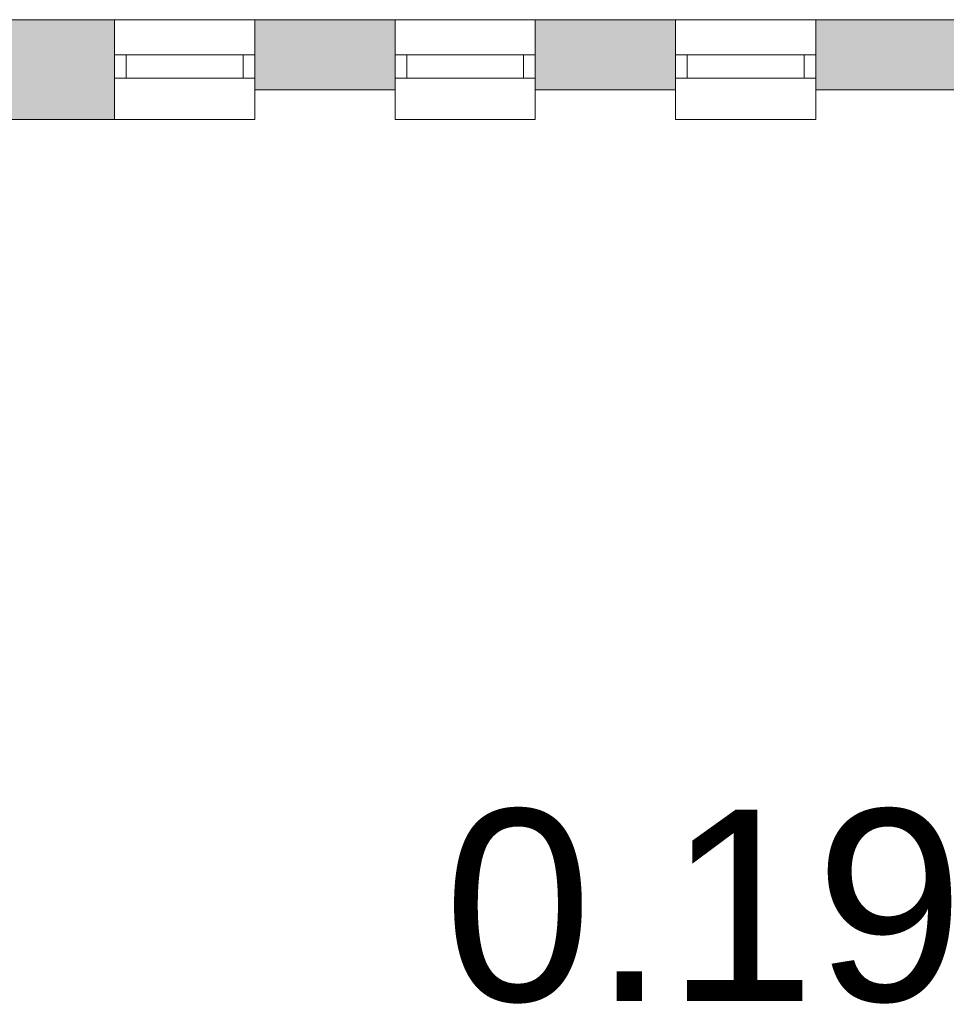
# Model space of a CAD drawing. Header units: inches. Extents: x 15 to 546804, y -66 to 267312.
# Tile 471 of 478: x 476859 to 480824, y 137552 to 141766. Entities that reach past the tile are written whole.
import ezdxf

# ---------------------------------------------------------------- set-up
doc = ezdxf.new("R2010")
doc.units = ezdxf.units.IN
doc.header["$MEASUREMENT"] = 0
doc.layers.add('Binnenwanden', color=2, linetype='Continuous')
doc.styles.add('style1', font='arial.ttf', dxfattribs={"height": 250})

msp = doc.modelspace()

# ---------------------------------------------------------------- hatches: boundary and pattern name
at = {"lineweight": 20}
h = msp.add_hatch(color=7, dxfattribs=at)
h.dxf.hatch_style = 1
h.paths.add_polyline_path([(475165.1, 141338.2), (477265.1, 141338.2), (477265.1, 141765.7), (475165.1, 141765.7)])
h = msp.add_hatch(color=7, dxfattribs=at)
h.dxf.hatch_style = 1
h.paths.add_polyline_path([(477865.1, 141465.7), (478465.1, 141465.7), (478465.1, 141765.7), (477865.1, 141765.7)])
h = msp.add_hatch(color=7, dxfattribs=at)
h.dxf.hatch_style = 1
h.paths.add_polyline_path([(479065.1, 141465.7), (479665.1, 141465.7), (479665.1, 141765.7), (479065.1, 141765.7)])
h = msp.add_hatch(color=7, dxfattribs=at)
h.dxf.hatch_style = 1
h.paths.add_polyline_path([(480265.1, 141465.4), (480865.1, 141465.4), (480865.1, 141765.4), (480265.1, 141765.4)])

# ---------------------------------------------------------------- linework, layer by layer
at = {"color": 7, "lineweight": 20}
for p, q in [((456267.1, 141765.7, 7500), (484425.1, 141765.7, 7500)), ((484425.1, 141765.7), (475165.1, 141765.7)), ((477265.1, 141765.7), (475165.1, 141765.7)), ((477265.1, 141765.7, 1000), (477865.1, 141765.7, 1000)), ((477265.1, 141765.7, 2900), (477865.1, 141765.7, 2900)), ((477265.1, 141765.7, 1000), (477265.1, 141765.7, 2900)), ((477265.1, 141765.7, 2900), (477265.1, 141338.2, 2900)), ((477265.1, 141765.7, 1000), (477265.1, 141338.2, 1000)), ((477265.1, 141338.2), (477265.1, 141765.7)), ((477865.1, 141765.7, 1000), (477865.1, 141465.7, 1000)), ((477865.1, 141765.7, 2900), (477865.1, 141465.7, 2900)), ((477865.1, 141765.7, 2900), (477865.1, 141765.7, 1000)), ((478465.1, 141765.7, 1000), (478465.1, 141765.7, 2900)), ((478465.1, 141765.7, 2900), (479065.1, 141765.7, 2900)), ((478465.1, 141765.7, 1000), (478465.1, 141465.7, 1000)), ((478465.1, 141765.7, 2900), (478465.1, 141465.7, 2900)), ((478465.1, 141765.7, 1000), (479065.1, 141765.7, 1000)), ((479065.1, 141765.7, 2900), (479065.1, 141765.7, 1000)), ((479065.1, 141765.7, 1000), (479065.1, 141465.7, 1000)), ((479065.1, 141765.7, 2900), (479065.1, 141465.7, 2900)), ((479665.1, 141765.7, 1000), (479665.1, 141765.7, 2900)), ((479665.1, 141765.7, 1000), (479665.1, 141465.7, 1000)), ((479665.1, 141765.7, 2900), (479665.1, 141465.7, 2900)), ((480265.1, 141765.7, 2900), (479665.1, 141765.7, 2900)), ((479665.1, 141765.7, 1000), (480265.1, 141765.7, 1000)), ((480265.1, 141765.7, 2900), (480265.1, 141765.7, 1000)), ((480265.1, 141765.7, 1000), (480265.1, 141465.7, 1000)), ((480265.1, 141765.7, 2900), (480265.1, 141465.7, 2900)), ((477265.1, 141615.7, 2900), (477265.1, 141615.7, 1000)), ((477265.1, 141615.7, 1000), (477865.1, 141615.7, 1000)), ((477865.1, 141615.7, 2900), (477265.1, 141615.7, 2900)), ((477265.1, 141515.7, 1000), (477265.1, 141615.7, 1000)), ((477265.1, 141515.7, 2900), (477265.1, 141615.7, 2900)), ((477315.1, 141615.7, 1050), (477315.1, 141615.7, 2850)), ((477315.1, 141615.7, 2850), (477815.1, 141615.7, 2850)), ((477815.1, 141615.7, 1050), (477315.1, 141615.7, 1050)), ((477315.1, 141515.7, 2850), (477315.1, 141615.7, 2850)), ((477315.1, 141515.7, 1050), (477315.1, 141615.7, 1050)), ((477815.1, 141615.7, 2850), (477815.1, 141615.7, 1050)), ((477815.1, 141515.7, 2850), (477815.1, 141615.7, 2850)), ((477815.1, 141515.7, 1050), (477815.1, 141615.7, 1050)), ((477865.1, 141615.7, 1000), (477865.1, 141615.7, 2900)), ((477865.1, 141515.7, 1000), (477865.1, 141615.7, 1000)), ((477865.1, 141515.7, 2900), (477865.1, 141615.7, 2900)), ((478465.1, 141615.7, 2900), (478465.1, 141615.7, 1000)), ((478465.1, 141615.7, 1000), (479065.1, 141615.7, 1000)), ((479065.1, 141615.7, 2900), (478465.1, 141615.7, 2900)), ((478465.1, 141515.7, 1000), (478465.1, 141615.7, 1000)), ((478465.1, 141515.7, 2900), (478465.1, 141615.7, 2900)), ((478515.1, 141615.7, 1050), (478515.1, 141615.7, 2850)), ((478515.1, 141615.7, 2850), (479015.1, 141615.7, 2850)), ((479015.1, 141615.7, 1050), (478515.1, 141615.7, 1050)), ((478515.1, 141515.7, 2850), (478515.1, 141615.7, 2850)), ((478515.1, 141515.7, 1050), (478515.1, 141615.7, 1050)), ((479015.1, 141615.7, 2850), (479015.1, 141615.7, 1050)), ((479015.1, 141515.7, 2850), (479015.1, 141615.7, 2850)), ((479015.1, 141515.7, 1050), (479015.1, 141615.7, 1050)), ((479065.1, 141615.7, 1000), (479065.1, 141615.7, 2900)), ((479065.1, 141515.7, 1000), (479065.1, 141615.7, 1000)), ((479065.1, 141515.7, 2900), (479065.1, 141615.7, 2900)), ((479665.1, 141615.7, 2900), (479665.1, 141615.7, 1000)), ((479665.1, 141615.7, 1000), (480265.1, 141615.7, 1000)), ((480265.1, 141615.7, 2900), (479665.1, 141615.7, 2900)), ((479665.1, 141515.7, 1000), (479665.1, 141615.7, 1000)), ((479665.1, 141515.7, 2900), (479665.1, 141615.7, 2900)), ((479715.1, 141615.7, 1050), (479715.1, 141615.7, 2850)), ((479715.1, 141615.7, 2850), (480215.1, 141615.7, 2850)), ((480215.1, 141615.7, 1050), (479715.1, 141615.7, 1050)), ((479715.1, 141515.7, 2850), (479715.1, 141615.7, 2850)), ((479715.1, 141515.7, 1050), (479715.1, 141615.7, 1050)), ((480215.1, 141615.7, 2850), (480215.1, 141615.7, 1050)), ((480215.1, 141515.7, 2850), (480215.1, 141615.7, 2850)), ((480215.1, 141515.7, 1050), (480215.1, 141615.7, 1050)), ((480265.1, 141615.7, 1000), (480265.1, 141615.7, 2900)), ((480265.1, 141515.7, 1000), (480265.1, 141615.7, 1000)), ((480265.1, 141515.7, 2900), (480265.1, 141615.7, 2900)), ((477265.1, 141515.7, 2900), (477265.1, 141515.7, 1000)), ((477265.1, 141515.7, 1000), (477865.1, 141515.7, 1000)), ((477865.1, 141515.7, 2900), (477265.1, 141515.7, 2900)), ((477315.1, 141515.7, 2850), (477815.1, 141515.7, 2850)), ((477815.1, 141515.7, 1050), (477315.1, 141515.7, 1050)), ((477315.1, 141515.7, 1050), (477315.1, 141515.7, 2850)), ((477315.1, 141515.7, 1050), (477315.1, 141515.7, 2850)), ((477815.1, 141515.7, 1050), (477315.1, 141515.7, 1050)), ((477315.1, 141515.7, 2850), (477815.1, 141515.7, 2850)), ((477815.1, 141515.7, 2850), (477815.1, 141515.7, 1050)), ((477815.1, 141515.7, 2850), (477815.1, 141515.7, 1050)), ((477865.1, 141515.7, 1000), (477865.1, 141515.7, 2900)), ((478465.1, 141515.7, 2900), (478465.1, 141515.7, 1000)), ((478465.1, 141515.7, 1000), (479065.1, 141515.7, 1000)), ((479065.1, 141515.7, 2900), (478465.1, 141515.7, 2900)), ((478515.1, 141515.7, 2850), (479015.1, 141515.7, 2850)), ((479015.1, 141515.7, 1050), (478515.1, 141515.7, 1050)), ((478515.1, 141515.7, 1050), (478515.1, 141515.7, 2850)), ((478515.1, 141515.7, 1050), (478515.1, 141515.7, 2850)), ((479015.1, 141515.7, 1050), (478515.1, 141515.7, 1050)), ((478515.1, 141515.7, 2850), (479015.1, 141515.7, 2850)), ((479015.1, 141515.7, 2850), (479015.1, 141515.7, 1050)), ((479015.1, 141515.7, 2850), (479015.1, 141515.7, 1050)), ((479065.1, 141515.7, 1000), (479065.1, 141515.7, 2900)), ((479665.1, 141515.7, 2900), (479665.1, 141515.7, 1000)), ((479665.1, 141515.7, 1000), (480265.1, 141515.7, 1000)), ((480265.1, 141515.7, 2900), (479665.1, 141515.7, 2900)), ((479715.1, 141515.7, 2850), (480215.1, 141515.7, 2850)), ((480215.1, 141515.7, 1050), (479715.1, 141515.7, 1050)), ((479715.1, 141515.7, 1050), (479715.1, 141515.7, 2850)), ((479715.1, 141515.7, 1050), (479715.1, 141515.7, 2850)), ((480215.1, 141515.7, 1050), (479715.1, 141515.7, 1050)), ((479715.1, 141515.7, 2850), (480215.1, 141515.7, 2850)), ((480215.1, 141515.7, 2850), (480215.1, 141515.7, 1050)), ((480215.1, 141515.7, 2850), (480215.1, 141515.7, 1050)), ((480265.1, 141515.7, 1000), (480265.1, 141515.7, 2900)), ((477865.1, 141465.7, 2900), (477865.1, 141465.7, 1000)), ((477865.1, 141465.7, 1000), (477865.1, 141338.2, 1000)), ((477865.1, 141465.7, 2900), (477865.1, 141338.2, 2900)), ((478465.1, 141465.7, 1000), (478465.1, 141465.7, 2900)), ((478465.1, 141465.7, 1000), (478465.1, 141338.2, 1000)), ((478465.1, 141465.7, 2900), (478465.1, 141338.2, 2900)), ((479065.1, 141465.7, 2900), (479065.1, 141465.7, 1000)), ((479065.1, 141465.7, 1000), (479065.1, 141338.2, 1000)), ((479065.1, 141465.7, 2900), (479065.1, 141338.2, 2900)), ((479665.1, 141465.7, 1000), (479665.1, 141465.7, 2900)), ((479665.1, 141465.7, 1000), (479665.1, 141338.2, 1000)), ((479665.1, 141465.7, 2900), (479665.1, 141338.2, 2900)), ((480265.1, 141465.7, 2900), (480265.1, 141465.7, 1000)), ((480265.1, 141465.7, 1000), (480265.1, 141338.2, 1000)), ((480265.1, 141465.7, 2900), (480265.1, 141338.2, 2900)), ((470665.1, 141338.2, 7500), (477865.1, 141338.2, 7500)), ((477865.1, 141338.2), (475165.1, 141338.2)), ((475165.1, 141338.2), (477265.1, 141338.2)), ((480265.1, 141338.2, 1000), (479665.1, 141338.2, 1000)), ((480265.1, 141338.2, 2900), (479665.1, 141338.2, 2900))]:
    msp.add_line(p, q, dxfattribs=at)
for points, invisible_edges in [([(477265.1, 141765.7, 1000), (477265.1, 141338.2, 2900), (477265.1, 141338.2, 1000)], 1), ([(477265.1, 141338.2, 2900), (477265.1, 141765.7, 1000), (477265.1, 141765.7, 2900)], 1), ([(477865.1, 141765.7, 2900), (477265.1, 141338.2, 2900), (477265.1, 141765.7, 2900)], 1), ([(477865.1, 141338.2, 1000), (477265.1, 141765.7, 1000), (477265.1, 141338.2, 1000)], 1), ([(477265.1, 141765.7, 1000), (477865.1, 141338.2, 1000), (477865.1, 141765.7, 1000)], 3), ([(477865.1, 141765.7, 2900), (477865.1, 141465.7, 1000), (477865.1, 141465.7, 2900)], 1), ([(477865.1, 141465.7, 1000), (477865.1, 141765.7, 2900), (477865.1, 141765.7, 1000)], 1), ([(477865.1, 141338.2, 2900), (477865.1, 141765.7, 2900), (477865.1, 141465.7, 2900)], 1), ([(477865.1, 141765.7, 1000), (477865.1, 141338.2, 1000), (477865.1, 141465.7, 1000)], 1), ([(479065.1, 141765.7, 2900), (478465.1, 141465.7, 2900), (478465.1, 141765.7, 2900)], 1), ([(478465.1, 141465.7, 2900), (479065.1, 141765.7, 2900), (478465.1, 141338.2, 2900)], 3), ([(478465.1, 141765.7, 1000), (478465.1, 141465.7, 2900), (478465.1, 141465.7, 1000)], 1), ([(478465.1, 141465.7, 2900), (478465.1, 141765.7, 1000), (478465.1, 141765.7, 2900)], 1), ([(478465.1, 141465.7, 1000), (479065.1, 141338.2, 1000), (478465.1, 141765.7, 1000)], 3), ([(478465.1, 141765.7, 1000), (479065.1, 141338.2, 1000), (479065.1, 141765.7, 1000)], 3), ([(479065.1, 141765.7, 2900), (479665.1, 141765.7, 1000), (479065.1, 141765.7, 1000)], 1), ([(479665.1, 141765.7, 1000), (479065.1, 141765.7, 2900), (479665.1, 141765.7, 2900)], 1), ([(479065.1, 141338.2, 2900), (479065.1, 141765.7, 2900), (479065.1, 141465.7, 2900)], 1), ([(479065.1, 141765.7, 1000), (479065.1, 141338.2, 1000), (479065.1, 141465.7, 1000)], 1), ([(479065.1, 141765.7, 2900), (479065.1, 141465.7, 1000), (479065.1, 141465.7, 2900)], 1), ([(479065.1, 141465.7, 1000), (479065.1, 141765.7, 2900), (479065.1, 141765.7, 1000)], 1), ([(480265.1, 141765.7, 2900), (479665.1, 141465.7, 2900), (479665.1, 141765.7, 2900)], 1), ([(479665.1, 141465.7, 2900), (480265.1, 141765.7, 2900), (479665.1, 141338.2, 2900)], 3), ([(479665.1, 141338.2, 2900), (480265.1, 141765.7, 2900), (480265.1, 141338.2, 2900)], 3), ([(479665.1, 141765.7, 1000), (479665.1, 141465.7, 2900), (479665.1, 141465.7, 1000)], 1), ([(479665.1, 141465.7, 2900), (479665.1, 141765.7, 1000), (479665.1, 141765.7, 2900)], 1), ([(479665.1, 141465.7, 1000), (480265.1, 141338.2, 1000), (479665.1, 141765.7, 1000)], 3), ([(479665.1, 141765.7, 1000), (480265.1, 141338.2, 1000), (480265.1, 141765.7, 1000)], 3), ([(480265.1, 141765.7, 2900), (480865.1, 141765.7, 1000), (480265.1, 141765.7, 1000)], 1), ([(480865.1, 141765.7, 1000), (480265.1, 141765.7, 2900), (480865.1, 141765.7, 2900)], 1), ([(480265.1, 141338.2, 2900), (480265.1, 141765.7, 2900), (480265.1, 141465.7, 2900)], 1), ([(480265.1, 141765.7, 1000), (480265.1, 141338.2, 1000), (480265.1, 141465.7, 1000)], 1), ([(480265.1, 141765.7, 2900), (480265.1, 141465.7, 1000), (480265.1, 141465.7, 2900)], 1), ([(480265.1, 141465.7, 1000), (480265.1, 141765.7, 2900), (480265.1, 141765.7, 1000)], 1), ([(477265.1, 141615.7, 1000), (477315.1, 141615.7, 1050), (477865.1, 141615.7, 1000)], 3), ([(477315.1, 141615.7, 1050), (477265.1, 141615.7, 1000), (477265.1, 141615.7, 2900)], 13), ([(477315.1, 141615.7, 1050), (477265.1, 141615.7, 2900), (477315.1, 141615.7, 2850)], 3), ([(477315.1, 141615.7, 2850), (477265.1, 141615.7, 2900), (477815.1, 141615.7, 2850)], 3), ([(477865.1, 141615.7, 2900), (477815.1, 141615.7, 2850), (477265.1, 141615.7, 2900)], 3), ([(477265.1, 141615.7, 2900), (477265.1, 141515.7, 1000), (477265.1, 141515.7, 2900)], 1), ([(477265.1, 141515.7, 1000), (477265.1, 141615.7, 2900), (477265.1, 141615.7, 1000)], 1), ([(477865.1, 141615.7, 1000), (477265.1, 141515.7, 1000), (477265.1, 141615.7, 1000)], 1), ([(477265.1, 141515.7, 1000), (477865.1, 141615.7, 1000), (477865.1, 141515.7, 1000)], 1), ([(477865.1, 141515.7, 2900), (477265.1, 141615.7, 2900), (477265.1, 141515.7, 2900)], 1), ([(477265.1, 141615.7, 2900), (477865.1, 141515.7, 2900), (477865.1, 141615.7, 2900)], 1), ([(477815.1, 141615.7, 1050), (477865.1, 141615.7, 1000), (477315.1, 141615.7, 1050)], 3), ([(477315.1, 141615.7, 1050), (477315.1, 141515.7, 2850), (477315.1, 141515.7, 1050)], 1), ([(477315.1, 141515.7, 2850), (477315.1, 141615.7, 1050), (477315.1, 141615.7, 2850)], 1), ([(477815.1, 141615.7, 2850), (477315.1, 141515.7, 2850), (477315.1, 141615.7, 2850)], 1), ([(477315.1, 141515.7, 2850), (477815.1, 141615.7, 2850), (477815.1, 141515.7, 2850)], 1), ([(477815.1, 141515.7, 1050), (477315.1, 141615.7, 1050), (477315.1, 141515.7, 1050)], 1), ([(477315.1, 141615.7, 1050), (477815.1, 141515.7, 1050), (477815.1, 141615.7, 1050)], 1), ([(477865.1, 141615.7, 1000), (477815.1, 141615.7, 1050), (477865.1, 141615.7, 2900)], 3), ([(477865.1, 141615.7, 2900), (477815.1, 141615.7, 1050), (477815.1, 141615.7, 2850)], 13), ([(477815.1, 141615.7, 2850), (477815.1, 141515.7, 1050), (477815.1, 141515.7, 2850)], 1), ([(477815.1, 141515.7, 1050), (477815.1, 141615.7, 2850), (477815.1, 141615.7, 1050)], 1), ([(477865.1, 141615.7, 1000), (477865.1, 141515.7, 2900), (477865.1, 141515.7, 1000)], 1), ([(477865.1, 141515.7, 2900), (477865.1, 141615.7, 1000), (477865.1, 141615.7, 2900)], 1), ([(478465.1, 141615.7, 1000), (478515.1, 141615.7, 1050), (479065.1, 141615.7, 1000)], 3), ([(478515.1, 141615.7, 1050), (478465.1, 141615.7, 1000), (478465.1, 141615.7, 2900)], 13), ([(478515.1, 141615.7, 1050), (478465.1, 141615.7, 2900), (478515.1, 141615.7, 2850)], 3), ([(478515.1, 141615.7, 2850), (478465.1, 141615.7, 2900), (479015.1, 141615.7, 2850)], 3), ([(479065.1, 141615.7, 2900), (479015.1, 141615.7, 2850), (478465.1, 141615.7, 2900)], 3), ([(478465.1, 141615.7, 2900), (478465.1, 141515.7, 1000), (478465.1, 141515.7, 2900)], 1), ([(478465.1, 141515.7, 1000), (478465.1, 141615.7, 2900), (478465.1, 141615.7, 1000)], 1), ([(479065.1, 141615.7, 1000), (478465.1, 141515.7, 1000), (478465.1, 141615.7, 1000)], 1), ([(478465.1, 141515.7, 1000), (479065.1, 141615.7, 1000), (479065.1, 141515.7, 1000)], 1), ([(479065.1, 141515.7, 2900), (478465.1, 141615.7, 2900), (478465.1, 141515.7, 2900)], 1), ([(478465.1, 141615.7, 2900), (479065.1, 141515.7, 2900), (479065.1, 141615.7, 2900)], 1), ([(479015.1, 141615.7, 1050), (479065.1, 141615.7, 1000), (478515.1, 141615.7, 1050)], 3), ([(478515.1, 141615.7, 1050), (478515.1, 141515.7, 2850), (478515.1, 141515.7, 1050)], 1), ([(478515.1, 141515.7, 2850), (478515.1, 141615.7, 1050), (478515.1, 141615.7, 2850)], 1), ([(479015.1, 141615.7, 2850), (478515.1, 141515.7, 2850), (478515.1, 141615.7, 2850)], 1), ([(478515.1, 141515.7, 2850), (479015.1, 141615.7, 2850), (479015.1, 141515.7, 2850)], 1), ([(479015.1, 141515.7, 1050), (478515.1, 141615.7, 1050), (478515.1, 141515.7, 1050)], 1), ([(478515.1, 141615.7, 1050), (479015.1, 141515.7, 1050), (479015.1, 141615.7, 1050)], 1), ([(479065.1, 141615.7, 1000), (479015.1, 141615.7, 1050), (479065.1, 141615.7, 2900)], 3), ([(479065.1, 141615.7, 2900), (479015.1, 141615.7, 1050), (479015.1, 141615.7, 2850)], 13), ([(479015.1, 141615.7, 2850), (479015.1, 141515.7, 1050), (479015.1, 141515.7, 2850)], 1), ([(479015.1, 141515.7, 1050), (479015.1, 141615.7, 2850), (479015.1, 141615.7, 1050)], 1), ([(479065.1, 141615.7, 1000), (479065.1, 141515.7, 2900), (479065.1, 141515.7, 1000)], 1), ([(479065.1, 141515.7, 2900), (479065.1, 141615.7, 1000), (479065.1, 141615.7, 2900)], 1), ([(479665.1, 141615.7, 1000), (479715.1, 141615.7, 1050), (480265.1, 141615.7, 1000)], 3), ([(479715.1, 141615.7, 1050), (479665.1, 141615.7, 1000), (479665.1, 141615.7, 2900)], 13), ([(479715.1, 141615.7, 1050), (479665.1, 141615.7, 2900), (479715.1, 141615.7, 2850)], 3), ([(479715.1, 141615.7, 2850), (479665.1, 141615.7, 2900), (480215.1, 141615.7, 2850)], 3), ([(480265.1, 141615.7, 2900), (480215.1, 141615.7, 2850), (479665.1, 141615.7, 2900)], 3), ([(479665.1, 141615.7, 2900), (479665.1, 141515.7, 1000), (479665.1, 141515.7, 2900)], 1), ([(479665.1, 141515.7, 1000), (479665.1, 141615.7, 2900), (479665.1, 141615.7, 1000)], 1), ([(480265.1, 141615.7, 1000), (479665.1, 141515.7, 1000), (479665.1, 141615.7, 1000)], 1), ([(479665.1, 141515.7, 1000), (480265.1, 141615.7, 1000), (480265.1, 141515.7, 1000)], 1), ([(480265.1, 141515.7, 2900), (479665.1, 141615.7, 2900), (479665.1, 141515.7, 2900)], 1), ([(479665.1, 141615.7, 2900), (480265.1, 141515.7, 2900), (480265.1, 141615.7, 2900)], 1), ([(480215.1, 141615.7, 1050), (480265.1, 141615.7, 1000), (479715.1, 141615.7, 1050)], 3), ([(479715.1, 141615.7, 1050), (479715.1, 141515.7, 2850), (479715.1, 141515.7, 1050)], 1), ([(479715.1, 141515.7, 2850), (479715.1, 141615.7, 1050), (479715.1, 141615.7, 2850)], 1), ([(480215.1, 141615.7, 2850), (479715.1, 141515.7, 2850), (479715.1, 141615.7, 2850)], 1), ([(479715.1, 141515.7, 2850), (480215.1, 141615.7, 2850), (480215.1, 141515.7, 2850)], 1), ([(480215.1, 141515.7, 1050), (479715.1, 141615.7, 1050), (479715.1, 141515.7, 1050)], 1), ([(479715.1, 141615.7, 1050), (480215.1, 141515.7, 1050), (480215.1, 141615.7, 1050)], 1), ([(480265.1, 141615.7, 1000), (480215.1, 141615.7, 1050), (480265.1, 141615.7, 2900)], 3), ([(480265.1, 141615.7, 2900), (480215.1, 141615.7, 1050), (480215.1, 141615.7, 2850)], 13), ([(480215.1, 141615.7, 2850), (480215.1, 141515.7, 1050), (480215.1, 141515.7, 2850)], 1), ([(480215.1, 141515.7, 1050), (480215.1, 141615.7, 2850), (480215.1, 141615.7, 1050)], 1), ([(480265.1, 141615.7, 1000), (480265.1, 141515.7, 2900), (480265.1, 141515.7, 1000)], 1), ([(480265.1, 141515.7, 2900), (480265.1, 141615.7, 1000), (480265.1, 141615.7, 2900)], 1), ([(477865.1, 141515.7, 1000), (477815.1, 141515.7, 1050), (477265.1, 141515.7, 1000)], 3), ([(477265.1, 141515.7, 1000), (477315.1, 141515.7, 1050), (477265.1, 141515.7, 2900)], 3), ([(477315.1, 141515.7, 1050), (477265.1, 141515.7, 1000), (477815.1, 141515.7, 1050)], 3), ([(477265.1, 141515.7, 2900), (477315.1, 141515.7, 1050), (477315.1, 141515.7, 2850)], 13), ([(477265.1, 141515.7, 2900), (477315.1, 141515.7, 2850), (477865.1, 141515.7, 2900)], 3), ([(477815.1, 141515.7, 2850), (477865.1, 141515.7, 2900), (477315.1, 141515.7, 2850)], 3), ([(477815.1, 141515.7, 2850), (477315.1, 141515.7, 1050), (477815.1, 141515.7, 1050)], 1), ([(477315.1, 141515.7, 1050), (477815.1, 141515.7, 2850), (477315.1, 141515.7, 2850)], 1), ([(477815.1, 141515.7, 1050), (477865.1, 141515.7, 1000), (477865.1, 141515.7, 2900)], 13), ([(477815.1, 141515.7, 1050), (477865.1, 141515.7, 2900), (477815.1, 141515.7, 2850)], 3), ([(479065.1, 141515.7, 1000), (479015.1, 141515.7, 1050), (478465.1, 141515.7, 1000)], 3), ([(478465.1, 141515.7, 1000), (478515.1, 141515.7, 1050), (478465.1, 141515.7, 2900)], 3), ([(478515.1, 141515.7, 1050), (478465.1, 141515.7, 1000), (479015.1, 141515.7, 1050)], 3), ([(478465.1, 141515.7, 2900), (478515.1, 141515.7, 1050), (478515.1, 141515.7, 2850)], 13), ([(478465.1, 141515.7, 2900), (478515.1, 141515.7, 2850), (479065.1, 141515.7, 2900)], 3), ([(479015.1, 141515.7, 2850), (479065.1, 141515.7, 2900), (478515.1, 141515.7, 2850)], 3), ([(479015.1, 141515.7, 2850), (478515.1, 141515.7, 1050), (479015.1, 141515.7, 1050)], 1), ([(478515.1, 141515.7, 1050), (479015.1, 141515.7, 2850), (478515.1, 141515.7, 2850)], 1), ([(479015.1, 141515.7, 1050), (479065.1, 141515.7, 1000), (479065.1, 141515.7, 2900)], 13), ([(479015.1, 141515.7, 1050), (479065.1, 141515.7, 2900), (479015.1, 141515.7, 2850)], 3), ([(480265.1, 141515.7, 1000), (480215.1, 141515.7, 1050), (479665.1, 141515.7, 1000)], 3), ([(479665.1, 141515.7, 1000), (479715.1, 141515.7, 1050), (479665.1, 141515.7, 2900)], 3), ([(479715.1, 141515.7, 1050), (479665.1, 141515.7, 1000), (480215.1, 141515.7, 1050)], 3), ([(479665.1, 141515.7, 2900), (479715.1, 141515.7, 1050), (479715.1, 141515.7, 2850)], 13), ([(479665.1, 141515.7, 2900), (479715.1, 141515.7, 2850), (480265.1, 141515.7, 2900)], 3), ([(480215.1, 141515.7, 2850), (480265.1, 141515.7, 2900), (479715.1, 141515.7, 2850)], 3), ([(480215.1, 141515.7, 2850), (479715.1, 141515.7, 1050), (480215.1, 141515.7, 1050)], 1), ([(479715.1, 141515.7, 1050), (480215.1, 141515.7, 2850), (479715.1, 141515.7, 2850)], 1), ([(480215.1, 141515.7, 1050), (480265.1, 141515.7, 1000), (480265.1, 141515.7, 2900)], 13), ([(480215.1, 141515.7, 1050), (480265.1, 141515.7, 2900), (480215.1, 141515.7, 2850)], 3), ([(478465.1, 141465.7, 2900), (477865.1, 141465.7, 1000), (478465.1, 141465.7, 1000)], 1), ([(477865.1, 141465.7, 1000), (478465.1, 141465.7, 2900), (477865.1, 141465.7, 2900)], 1), ([(479065.1, 141338.2, 1000), (478465.1, 141465.7, 1000), (478465.1, 141338.2, 1000)], 1), ([(479665.1, 141465.7, 2900), (479065.1, 141465.7, 1000), (479665.1, 141465.7, 1000)], 1), ([(479065.1, 141465.7, 1000), (479665.1, 141465.7, 2900), (479065.1, 141465.7, 2900)], 1), ([(480265.1, 141338.2, 1000), (479665.1, 141465.7, 1000), (479665.1, 141338.2, 1000)], 1), ([(480865.1, 141465.7, 2900), (480265.1, 141465.7, 1000), (480865.1, 141465.7, 1000)], 1), ([(480265.1, 141465.7, 1000), (480865.1, 141465.7, 2900), (480265.1, 141465.7, 2900)], 1)]:
    msp.add_3dface(points, dxfattribs=dict(at, invisible_edges=invisible_edges))

# ---------------------------------------------------------------- texts
at = {"layer": 'Binnenwanden', "color": 7, "linetype": 'Continuous', "style": 'style1'}
msp.add_text('0.19', height=819, dxfattribs=at).set_placement((478672.7, 137566.1))

doc.saveas('drawing.dxf')
